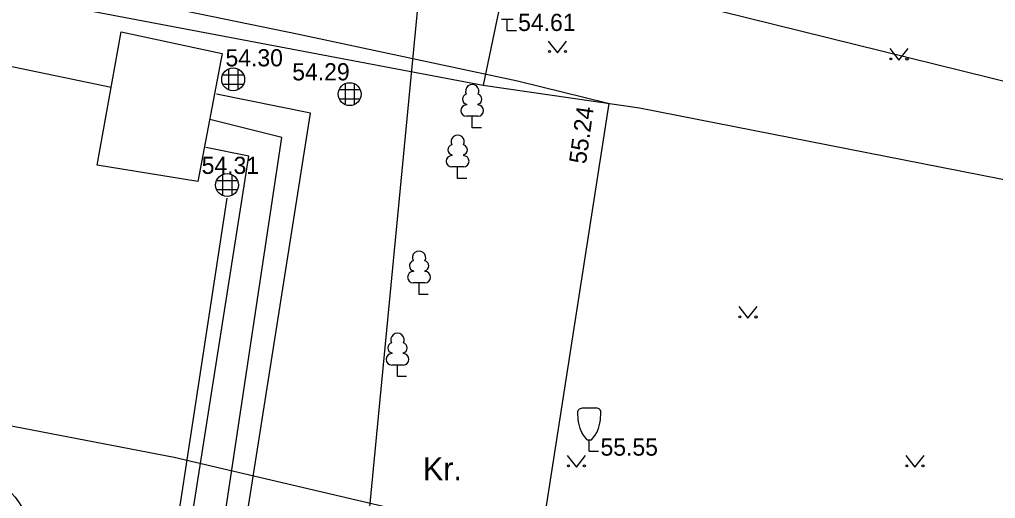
# Model space of a CAD drawing. Extents: x 9156 to 9809, y 2728 to 4000.
# Drawn here: x 9647.45 to 9690.1, y 3708.02 to 3728.94 of the extents above; entities that cross this region are included whole.
import ezdxf

# ---------------------------------------------------------------- set-up
doc = ezdxf.new("R2010")
doc.units = 0
for name, color, linetype in [('Level 1', 7, 'Continuous'), ('Level 17', 7, 'Continuous'), ('Level 54', 7, 'Continuous'), ('Level 56', 7, 'Continuous'), ('Level 7', 7, 'Continuous'), ('Level 9', 7, 'Continuous')]:
    doc.layers.add(name, color=color, linetype=linetype)

msp = doc.modelspace()

# ---------------------------------------------------------------- linework, layer by layer
at = {"layer": 'Level 1'}
msp.add_line((9518.632, 3768.823), (9760.318, 3708.94), dxfattribs=at)
msp.add_line((9518.632, 3768.823), (9760.318, 3708.94), dxfattribs=at)
at = {"layer": 'Level 17'}
msp.add_line((9654.208, 3709.808), (9594.947, 3721.262), dxfattribs=at)
msp.add_lwpolyline([(9685.405, 3702.503), (9654.208, 3709.808)], dxfattribs=at)
at = {"layer": 'Level 54'}
for p, q in [((9661.749, 3697.064), (9664.999, 3730.984)), ((9651.453, 3725.969), (9634.111, 3729.603)), ((9669.019, 3728.94), (9668.519, 3728.94)), ((9668.769, 3728.44), (9668.769, 3728.94)), ((9650.839, 3722.581), (9651.895, 3728.407)), ((9651.895, 3728.407), (9656.309, 3727.461)), ((9669.169, 3728.44), (9668.769, 3728.44)), ((9670.562, 3727.996), (9670.965, 3727.491)), ((9670.965, 3727.491), (9671.362, 3727.996)), ((9656.309, 3727.461), (9655.252, 3721.862)), ((9685.483, 3727.669), (9685.884, 3727.166)), ((9685.884, 3727.166), (9686.283, 3727.669)), ((9656.33, 3726.524), (9657.247, 3726.524)), ((9656.588, 3726.782), (9656.588, 3725.866)), ((9656.988, 3726.782), (9656.988, 3725.866)), ((9656.33, 3726.124), (9657.247, 3726.124)), ((9661.681, 3726.139), (9661.681, 3725.223)), ((9662.081, 3726.139), (9662.081, 3725.223)), ((9661.423, 3725.881), (9662.339, 3725.881)), ((9661.423, 3725.481), (9662.339, 3725.481)), ((9666.986, 3725.244), (9666.986, 3725.212)), ((9667.486, 3725.244), (9667.486, 3725.212)), ((9669.366, 3700.509), (9673.228, 3725.271)), ((9669.366, 3700.509), (9673.228, 3725.271)), ((9658.912, 3723.787), (9655.763, 3724.567)), ((9667.486, 3724.712), (9666.986, 3724.712)), ((9667.236, 3724.212), (9667.236, 3724.712)), ((9667.636, 3724.212), (9667.236, 3724.212)), ((9655.635, 3702.029), (9658.912, 3723.787)), ((9666.349, 3723.031), (9666.349, 3722.999)), ((9666.849, 3723.031), (9666.849, 3722.999)), ((9655.252, 3721.862), (9650.839, 3722.581)), ((9666.849, 3722.499), (9666.349, 3722.499)), ((9666.599, 3721.999), (9666.599, 3722.499)), ((9656.066, 3721.909), (9656.982, 3721.909)), ((9656.324, 3722.167), (9656.324, 3721.25)), ((9656.724, 3722.167), (9656.724, 3721.25)), ((9666.999, 3721.999), (9666.599, 3721.999)), ((9656.066, 3721.509), (9656.982, 3721.509)), ((9653.51, 3701.454), (9656.525, 3721.132)), ((9664.663, 3717.966), (9664.663, 3717.934)), ((9665.163, 3717.966), (9665.163, 3717.934)), ((9665.163, 3717.434), (9664.663, 3717.434)), ((9664.913, 3716.934), (9664.913, 3717.434)), ((9665.313, 3716.934), (9664.913, 3716.934)), ((9678.885, 3716.399), (9679.286, 3715.896)), ((9679.286, 3715.896), (9679.685, 3716.399)), ((9663.721, 3714.38), (9663.721, 3714.348)), ((9664.221, 3714.38), (9664.221, 3714.348)), ((9664.221, 3713.848), (9663.721, 3713.848)), ((9663.971, 3713.348), (9663.971, 3713.848)), ((9664.371, 3713.348), (9663.971, 3713.348)), ((9672.054, 3711.98), (9672.654, 3711.98)), ((9672.054, 3711.98), (9672.654, 3711.98)), ((9672.254, 3710.58), (9672.454, 3710.58)), ((9672.254, 3710.58), (9672.454, 3710.58)), ((9672.354, 3710.08), (9672.354, 3710.58)), ((9672.354, 3710.08), (9672.354, 3710.58)), ((9671.387, 3709.896), (9671.787, 3709.392)), ((9671.787, 3709.392), (9672.187, 3709.896)), ((9672.354, 3710.08), (9672.754, 3710.08)), ((9672.354, 3710.08), (9672.754, 3710.08)), ((9686.185, 3709.896), (9686.586, 3709.392)), ((9686.586, 3709.392), (9686.985, 3709.896))]:
    msp.add_line(p, q, dxfattribs=at)
for points in [[(9673.173, 3725.267), (9669.213, 3726.254), (9659.652, 3728.282), (9618.218, 3736.801)], [(9695.017, 3692.471), (9681.545, 3695.027), (9656.694, 3702.787), (9660.162, 3724.853), (9656.065, 3725.674)], [(9694.576, 3690.145), (9680.969, 3692.726), (9654.037, 3701.136), (9657.47, 3722.977), (9655.6, 3723.353)], [(9694.576, 3690.145), (9680.969, 3692.726), (9654.037, 3701.136), (9657.47, 3722.977), (9655.6, 3723.353)], [(9672.254, 3710.58), (9672.096, 3710.793), (9672.031, 3710.905), (9671.954, 3711.08), (9671.893, 3711.305), (9671.869, 3711.461), (9671.854, 3711.78), (9671.856, 3711.822), (9671.886, 3711.893), (9671.926, 3711.93), (9672.054, 3711.98)], [(9672.254, 3710.58), (9672.096, 3710.793), (9672.031, 3710.905), (9671.954, 3711.08), (9671.893, 3711.305), (9671.869, 3711.461), (9671.854, 3711.78), (9671.856, 3711.822), (9671.886, 3711.893), (9671.926, 3711.93), (9672.054, 3711.98)], [(9672.454, 3710.58), (9672.612, 3710.793), (9672.677, 3710.905), (9672.754, 3711.08), (9672.815, 3711.305), (9672.839, 3711.461), (9672.854, 3711.78), (9672.852, 3711.822), (9672.822, 3711.893), (9672.782, 3711.93), (9672.654, 3711.98)], [(9672.454, 3710.58), (9672.612, 3710.793), (9672.677, 3710.905), (9672.754, 3711.08), (9672.815, 3711.305), (9672.839, 3711.461), (9672.854, 3711.78), (9672.852, 3711.822), (9672.822, 3711.893), (9672.782, 3711.93), (9672.654, 3711.98)]]:
    msp.add_lwpolyline(points, dxfattribs=at)
for centre, radius in [((9670.612, 3727.546), 0.0428), ((9671.312, 3727.546), 0.0452), ((9685.533, 3727.219), 0.0407), ((9686.233, 3727.219), 0.0486), ((9656.788, 3726.324), 0.5), ((9661.881, 3725.681), 0.5), ((9656.524, 3721.709), 0.5), ((9678.935, 3715.949), 0.0433), ((9679.635, 3715.949), 0.0482), ((9671.437, 3709.446), 0.0407), ((9672.137, 3709.446), 0.0486), ((9686.235, 3709.446), 0.0407), ((9686.935, 3709.446), 0.0486)]:
    msp.add_circle(centre, radius, dxfattribs=at)
for centre, radius, start, end in [((9667.236, 3725.812), 0.292, 332.5799, 207.4201), ((9667.036, 3725.462), 0.224, 105.2441, 257.079), ((9667.436, 3725.462), 0.224, 282.921, 74.7559), ((9666.986, 3724.962), 0.25, 90, 270), ((9667.486, 3724.962), 0.25, 270, 90), ((9666.599, 3723.599), 0.292, 332.5799, 207.4201), ((9666.399, 3723.249), 0.224, 105.2441, 257.079), ((9666.799, 3723.249), 0.224, 282.921, 74.7559), ((9666.349, 3722.749), 0.25, 90, 270), ((9666.849, 3722.749), 0.25, 270, 90), ((9664.913, 3718.534), 0.292, 332.5799, 207.4201), ((9664.713, 3718.184), 0.224, 105.2441, 257.079), ((9665.113, 3718.184), 0.224, 282.921, 74.7559), ((9664.663, 3717.684), 0.25, 90, 270), ((9665.163, 3717.684), 0.25, 270, 90), ((9663.971, 3714.948), 0.292, 332.5799, 207.4201), ((9663.771, 3714.598), 0.224, 105.2441, 257.079), ((9664.171, 3714.598), 0.224, 282.921, 74.7559), ((9663.721, 3714.098), 0.25, 90, 270), ((9664.221, 3714.098), 0.25, 270, 90)]:
    msp.add_arc(centre, radius, start, end, dxfattribs=at)
at = {"layer": 'Level 56'}
msp.add_line((9654.208, 3709.808), (9594.947, 3721.262), dxfattribs=at)
msp.add_lwpolyline([(9685.405, 3702.503), (9654.208, 3709.808)], dxfattribs=at)
at = {"layer": 'Level 7'}
for p, q in [((9672.03, 3746.83), (9667.72, 3726.07)), ((9614.195, 3736.215), (9667.72, 3726.07)), ((9667.72, 3726.07), (9674.54, 3725.09)), ((9674.54, 3725.09), (9715.31, 3717.05))]:
    msp.add_line(p, q, dxfattribs=at)
at = {"layer": 'Level 9'}
msp.add_circle((9645.336, 3706.482), 2.5, dxfattribs=at)

# ---------------------------------------------------------------- texts
at = {"layer": 'Level 54'}
for s, height, p in [('54.61', 0.75, (9669.242, 3728.44)), ('54.30', 0.75, (9656.453, 3726.895)), ('54.29', 0.75, (9659.371, 3726.282)), ('54.31', 0.75, (9655.412, 3722.196)), ('55.55', 0.75, (9672.843, 3709.891)), ('Kr.', 1, (9665.078, 3708.818))]:
    msp.add_text(s, height=height, dxfattribs=at).set_placement(p)
msp.add_text('55.24', height=0.75, rotation=82.0438, dxfattribs=at).set_placement((9672.204, 3722.604))

doc.saveas('drawing.dxf')
